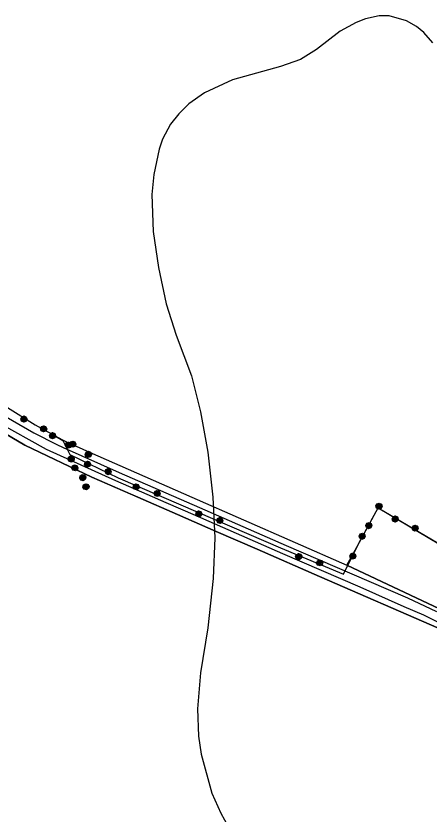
# Model space of a CAD drawing. Extents: x -645676 to -642474, y -1077513 to -1072613.
# Drawn here: x -643719.5 to -643484.6, y -1073092.2 to -1072637.9 of the extents above; entities that cross this region are included whole.
import ezdxf

# ---------------------------------------------------------------- set-up
doc = ezdxf.new("R2010")
doc.units = 0
for name, color, linetype in [('KULTURY_STAV', 7, 'Continuous'), ('Silnice_II__t__dy_a_III__t__dy', 7, 'Continuous'), ('SPRAV_HR_STAV', 7, 'Continuous'), ('VRSTEVNICE', 7, 'Continuous')]:
    doc.layers.add(name, color=color, linetype=linetype)

# ---------------------------------------------------------------- blocks, each defined once
blk = doc.blocks.new('2$0620')
for points in [[(-1.07, 0.32), (-0.88, 0.13), (-0.88, -0.14), (-1.07, -0.33), (-1.34, -0.33), (-1.53, -0.14), (-1.53, 0.13), (-1.34, 0.32), (-1.07, 0.32), (-1.08, 0.28), (-1.32, 0.28), (-1.4, 0.2), (-1, 0.2), (-0.92, 0.12), (-1.48, 0.12), (-1.48, 0.04), (-0.92, 0.04), (-0.92, -0.04), (-1.48, -0.04), (-1.48, -0.12), (-0.92, -0.12), (-1, -0.2), (-1.4, -0.2), (-1.32, -0.28), (-1.08, -0.28)], [(1.43, 0.32), (1.62, 0.13), (1.62, -0.14), (1.43, -0.33), (1.16, -0.33), (0.97, -0.14), (0.97, 0.13), (1.16, 0.32), (1.43, 0.32), (1.4, 0.28), (1.16, 0.28), (1.08, 0.2), (1.48, 0.2), (1.56, 0.12), (1, 0.12), (1, 0.04), (1.56, 0.04), (1.56, -0.04), (1, -0.04), (1, -0.12), (1.56, -0.12), (1.48, -0.2), (1.08, -0.2), (1.16, -0.28), (1.4, -0.28)]]:
    blk.add_lwpolyline(points)

msp = doc.modelspace()

# ---------------------------------------------------------------- linework, layer by layer
at = {"layer": 'KULTURY_STAV'}
for points in [[(-643724.44, -1072860.76), (-643708.54, -1072870.7), (-643693.54, -1072878.96), (-643690.87, -1072880.43), (-643677.65, -1072886.24), (-643619.48, -1072911.82), (-643531.25, -1072950.61), (-643478.59, -1072975.37)], [(-643441.64, -1073092.57), (-643439.77, -1073073.25), (-643438.92, -1073064.42), (-643431.96, -1073057.25), (-643417.44, -1073042.29), (-643415.88, -1073040.7), (-643426.56, -1073031.5), (-643435.39, -1073022.81), (-643453.31, -1073005.16), (-643466.04, -1072994.2), (-643478.9, -1072986.65), (-643546.79, -1072957), (-643582.3, -1072941.49), (-643605.62, -1072931.3), (-643627.61, -1072921.7), (-643650.29, -1072911.79), (-643654.23, -1072910.07), (-643676.3, -1072900.43), (-643714.44, -1072882.17), (-643740.06, -1072867.17)], [(-643740.06, -1072867.17), (-643714.44, -1072882.17), (-643676.3, -1072900.43), (-643650.29, -1072911.79), (-643627.61, -1072921.7), (-643605.62, -1072931.3), (-643582.3, -1072941.49), (-643546.79, -1072957), (-643478.9, -1072986.65), (-643466.04, -1072994.2), (-643453.31, -1073005.16), (-643435.39, -1073022.81), (-643426.56, -1073031.5), (-643415.88, -1073040.7), (-643417.44, -1073042.29), (-643438.92, -1073064.42), (-643441.64, -1073092.57)], [(-643478.59, -1072975.37), (-643531.25, -1072950.61), (-643527.75, -1072944.19), (-643513.43, -1072917.91), (-643456.54, -1072951.63)]]:
    msp.add_lwpolyline(points, dxfattribs=at)
at = {"layer": 'Silnice_II__t__dy_a_III__t__dy'}
for p, q in [((-643733.83, -1072861.12), (-643709.46, -1072875.18)), ((-643702.09, -1072884.63), (-643730.8, -1072868.81)), ((-643709.46, -1072875.18), (-643696.3, -1072881.87)), ((-643662.74, -1072902.55), (-643702.09, -1072884.63)), ((-643696.3, -1072881.87), (-643692.68, -1072883.65)), ((-643692.68, -1072883.65), (-643660.93, -1072897.86)), ((-643660.93, -1072897.86), (-643615.2, -1072917.69)), ((-643644.86, -1072910.34), (-643662.74, -1072902.55)), ((-643634.17, -1072915.12), (-643644.86, -1072910.34)), ((-643617.47, -1072922.26), (-643634.17, -1072915.12)), ((-643615.2, -1072917.69), (-643565.85, -1072939.28)), ((-643567.68, -1072944.04), (-643617.47, -1072922.26)), ((-643565.85, -1072939.28), (-643518.88, -1072959.63)), ((-643523.83, -1072963.12), (-643567.68, -1072944.04)), ((-643518.88, -1072959.63), (-643496.91, -1072969.22)), ((-643498.72, -1072974.2), (-643523.83, -1072963.12)), ((-643496.91, -1072969.22), (-643480.25, -1072976.92)), ((-643487.44, -1072979.11), (-643498.72, -1072974.2)), ((-643476.99, -1072984.29), (-643487.44, -1072979.11))]:
    msp.add_line(p, q, dxfattribs=at)
at = {"layer": 'SPRAV_HR_STAV'}
for points in [[(-643756.13, -1072833.15), (-643724.44, -1072860.76), (-643708.54, -1072870.7), (-643699.3, -1072875.77), (-643692.85, -1072879.62), (-643690.38, -1072884.5), (-643688.96, -1072887.52)], [(-643533.21, -1072955.59), (-643524.44, -1072938.04), (-643513.43, -1072917.91), (-643452.62, -1072953.74), (-643455.14, -1072898.61), (-643385.62, -1072882.75)], [(-643688.96, -1072887.52), (-643661.45, -1072900.76), (-643625.82, -1072916.27), (-643569.1, -1072940.69), (-643533.21, -1072955.59)]]:
    msp.add_lwpolyline(points, dxfattribs=at)
at = {"layer": 'VRSTEVNICE'}
msp.add_lwpolyline([(-643482.49, -1072653.16), (-643487.62, -1072647.32), (-643491.75, -1072643.9), (-643497.3, -1072640.76), (-643507.27, -1072637.92), (-643512.97, -1072637.92), (-643520.71, -1072639.49), (-643526.07, -1072641.62), (-643535.19, -1072646.61), (-643548.57, -1072657), (-643557.69, -1072662.7), (-643569.08, -1072666.69), (-643596.43, -1072674.23), (-643612.38, -1072681.64), (-643621.21, -1072687.91), (-643626.91, -1072693.6), (-643631.61, -1072699.59), (-643636.16, -1072707.99), (-643638.01, -1072713.69), (-643641.15, -1072728.21), (-643642.29, -1072739.61), (-643641.58, -1072760.68), (-643638.44, -1072781.19), (-643634.03, -1072801.7), (-643628.33, -1072819.65), (-643619.78, -1072842.72), (-643614.52, -1072863.23), (-643610.39, -1072886.3), (-643607.54, -1072911.94), (-643606.4, -1072935.01), (-643607.39, -1072958.08), (-643610.39, -1072986.28), (-643614.66, -1073011.92), (-643616.22, -1073032.42), (-643615.65, -1073047.81), (-643614.23, -1073058.06), (-643608.11, -1073080.28), (-643602.98, -1073091.67), (-643596.71, -1073103.06)], dxfattribs=at)

# ---------------------------------------------------------------- block references
at = {"layer": 'SPRAV_HR_STAV'}
for p, xscale, yscale, rotation in [((-643709.6, -1072870.04), 4.999999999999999, 4.999999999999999, -26.287383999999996), ((-643693.2, -1072879.12), 5.000000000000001, 5, -22.976190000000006), ((-643684.27, -1072884.74), 5, 5, -25.063929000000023), ((-643684.94, -1072895.23), 5, 5, -57.97269399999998), ((-643682.95, -1072900.34), 5, 5, -59.74134400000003), ((-643673.19, -1072895.11), 5, 5, -19.866695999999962), ((-643645.41, -1072907.74), 5, 5, -17.646864), ((-643516.04, -1072922.69), 5, 5, 62.401178), ((-643609.74, -1072923.19), 5, 5, -17.42059099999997), ((-643498.35, -1072926.79), 5, 5, -24.75637600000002), ((-643525.38, -1072939.93), 5, 5, 64.550071), ((-643552.94, -1072947.4), 5, 5, -16.645287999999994)]:
    msp.add_blockref('2$0620', p, dxfattribs=dict(at, xscale=xscale, yscale=yscale, rotation=rotation))

doc.saveas('drawing.dxf')
